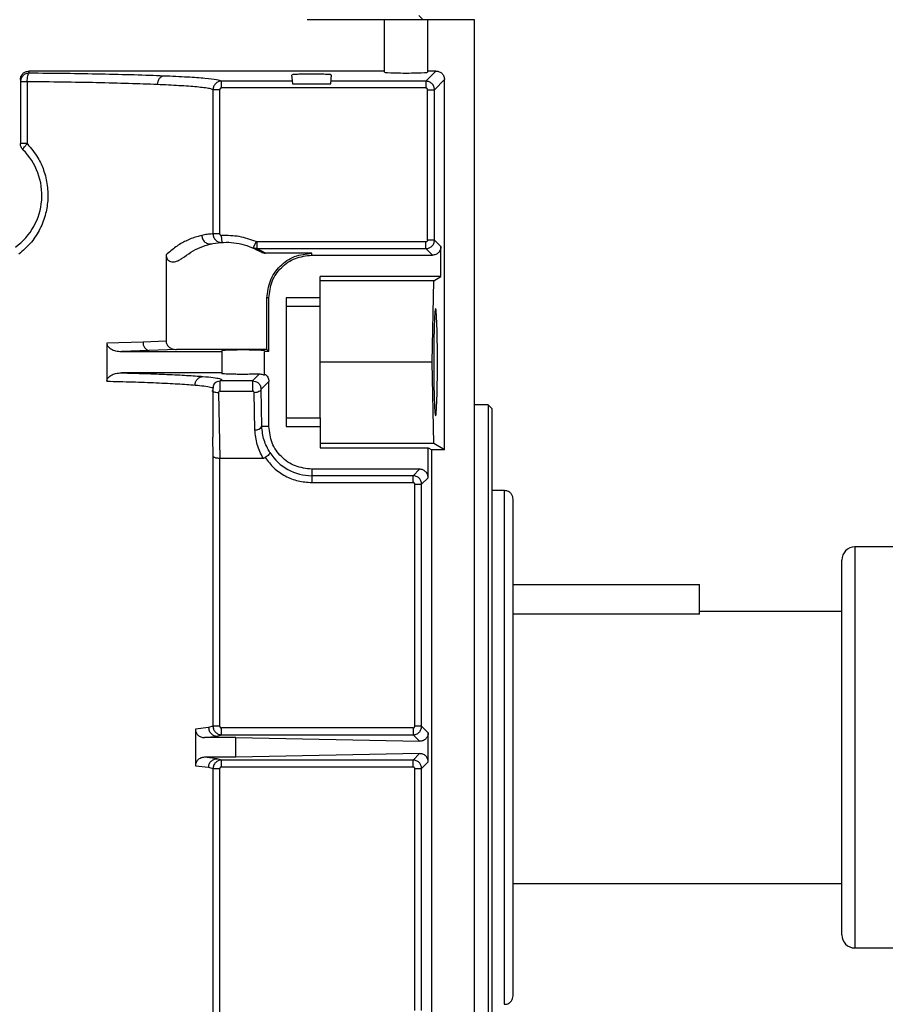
# Model space of a CAD drawing. Header units: inches. Extents: x 170 to 312, y 215 to 248.
# Tile 306 of 529: x 225.724 to 225.972, y 244.199 to 244.482. Entities that reach past the tile are written whole.
import ezdxf

# ---------------------------------------------------------------- set-up
doc = ezdxf.new("R2010")
doc.units = ezdxf.units.IN
doc.header["$LTSCALE"] = 0.25
doc.header["$MEASUREMENT"] = 0
doc.layers.add('ANNOTATIONS', color=1, linetype='Continuous')
doc.layers.add('MOTOR LH', color=7, linetype='Continuous')
doc.styles.add('ARIAL', font='arial.ttf', dxfattribs={"height": 0.09375})
doc.dimstyles.new('STANDARD$0', dxfattribs={"dimtxt": 0.09375, "dimasz": 0.09375, "dimexe": 0.03125, "dimexo": 0.046875, "dimgap": 0.09, "dimtad": 0, "dimtih": 1, "dimtoh": 1, "dimdec": 4, "dimzin": 0, "dimdsep": 46, "dimtxsty": 'ARIAL', "dimcen": 0.09, "dimadec": 0, "dimazin": 0, "dimtfac": 1, "dimtdec": 4, "dimtofl": 0, "dimtmove": 0, "dimatfit": 1, "dimfxl": 1, "dimtolj": 1, "dimtzin": 0, "dimarcsym": 0})

# ---------------------------------------------------------------- blocks, each defined once
blk = doc.blocks.new('*D52')
at = {"layer": 'ANNOTATIONS', "color": 0, "lineweight": -2, "transparency": 16777216}
for p, q in [((225.3564228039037, 244.3663487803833), (225.3564228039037, 244.9548308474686)), ((226.4423603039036, 243.5069737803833), (226.4423603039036, 244.9548308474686)), ((225.4501728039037, 244.9235808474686), (225.6142815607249, 244.9235808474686)), ((226.3486103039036, 244.9235808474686), (226.1845015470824, 244.9235808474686))]:
    blk.add_line(p, q, dxfattribs=at)
at = {"layer": 'ANNOTATIONS', "color": 0, "transparency": 16777216}
for points in [[(225.4501728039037, 244.9392058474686), (225.4501728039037, 244.9079558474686), (225.3564228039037, 244.9235808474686)], [(226.3486103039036, 244.9392058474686), (226.3486103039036, 244.9079558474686), (226.4423603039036, 244.9235808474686)]]:
    blk.add_solid(points, dxfattribs=at)
at = {"layer": 'defpoints', "color": 0, "transparency": 16777216}
for p in [(226.4423603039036, 244.9235808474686), (225.3564228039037, 244.3194737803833), (226.4423603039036, 243.4600987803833)]:
    blk.add_point(p, dxfattribs=at)
at = {"layer": 'ANNOTATIONS', "color": 0, "transparency": 16777216, "insert": (225.8993915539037, 244.9235808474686), "char_height": 0.09375, "attachment_point": 5, "style": 'ARIAL'}
blk.add_mtext('\\A1;16 1/8"', dxfattribs=at)
blk = doc.blocks.new('*D53')
at = {"layer": 'ANNOTATIONS', "color": 0, "lineweight": -2, "transparency": 16777216}
for p, q in [((225.2416729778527, 244.8967083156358), (225.2416729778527, 245.2347148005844)), ((226.4423603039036, 243.5069737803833), (226.4423603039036, 245.2347148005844)), ((225.3354229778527, 245.2034648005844), (225.5569066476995, 245.2034648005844)), ((226.3486103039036, 245.2034648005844), (226.1271266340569, 245.2034648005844))]:
    blk.add_line(p, q, dxfattribs=at)
at = {"layer": 'ANNOTATIONS', "color": 0, "transparency": 16777216}
for points in [[(225.3354229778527, 245.2190898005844), (225.3354229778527, 245.1878398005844), (225.2416729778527, 245.2034648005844)], [(226.3486103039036, 245.2190898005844), (226.3486103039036, 245.1878398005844), (226.4423603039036, 245.2034648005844)]]:
    blk.add_solid(points, dxfattribs=at)
at = {"layer": 'defpoints', "color": 0, "transparency": 16777216}
for p in [(226.4423603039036, 245.2034648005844), (225.2416729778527, 244.8498333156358), (226.4423603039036, 243.4600987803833)]:
    blk.add_point(p, dxfattribs=at)
at = {"layer": 'ANNOTATIONS', "color": 0, "transparency": 16777216, "insert": (225.8420166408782, 245.2034648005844), "char_height": 0.09375, "attachment_point": 5, "style": 'ARIAL'}
blk.add_mtext('\\A1;18 1/2"', dxfattribs=at)

msp = doc.modelspace()

# ---------------------------------------------------------------- linework, layer by layer
at = {"layer": 'MOTOR LH'}
for p, q in [((225.8395668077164, 244.4817523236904), (225.8383364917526, 244.4829826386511)), ((225.8543305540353, 244.4817523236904), (225.8062443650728, 244.4817523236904)), ((225.8284939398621, 244.4666448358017), (225.8284939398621, 244.4817523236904)), ((225.8407970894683, 244.4817523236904), (225.8407970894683, 244.4666448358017)), ((225.8543305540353, 243.9699413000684), (225.8543305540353, 244.4817523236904)), ((225.7263777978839, 244.4663721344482), (225.7263777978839, 244.4669885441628)), ((225.8284939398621, 244.4669885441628), (225.7263777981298, 244.4669885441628)), ((225.8017728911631, 244.4659144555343), (225.8020018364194, 244.4632975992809)), ((225.8130133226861, 244.4632975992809), (225.8132422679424, 244.4659144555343)), ((225.8432592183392, 244.4669885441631), (225.8403610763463, 244.4640904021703)), ((225.8432592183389, 244.4669885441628), (225.8407970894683, 244.4669885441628)), ((225.7239171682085, 244.4645264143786), (225.7239171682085, 244.4461243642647)), ((225.7258597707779, 244.4639130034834), (225.7258597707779, 244.4461243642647)), ((225.7816681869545, 244.4621230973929), (225.7816681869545, 244.4640904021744)), ((225.8019324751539, 244.464090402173), (225.781668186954, 244.4640904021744)), ((225.8020018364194, 244.4632975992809), (225.8130133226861, 244.4632975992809)), ((225.8403610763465, 244.4640904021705), (225.8130826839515, 244.4640904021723)), ((225.8403610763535, 244.4640904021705), (225.8403610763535, 244.4621230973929)), ((225.8428202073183, 244.4616312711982), (225.8457183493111, 244.4645294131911)), ((225.8457183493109, 244.3580921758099), (225.8457183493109, 244.4645294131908)), ((225.7792099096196, 244.4616314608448), (225.7792099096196, 244.420198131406)), ((225.7811763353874, 244.4201981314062), (225.7811763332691, 244.4616314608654)), ((225.8403610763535, 244.4621230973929), (225.7816681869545, 244.4621230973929)), ((225.8408529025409, 244.4616312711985), (225.8428202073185, 244.4616312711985)), ((225.8408529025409, 244.4184111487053), (225.8408529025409, 244.4616312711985)), ((225.8428202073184, 244.4184111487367), (225.8428202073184, 244.4616312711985)), ((225.7811763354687, 244.4201981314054), (225.7792099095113, 244.4201981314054)), ((225.7818137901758, 244.4177418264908), (225.7816979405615, 244.4197069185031)), ((225.7915797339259, 244.4179601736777), (225.7907972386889, 244.4161538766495)), ((225.7917767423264, 244.4179193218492), (225.7915797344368, 244.4179601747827)), ((225.7917767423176, 244.4179193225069), (225.791776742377, 244.4159520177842)), ((225.8403610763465, 244.4179193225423), (225.7917767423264, 244.4179193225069)), ((225.8428202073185, 244.4184111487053), (225.8408529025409, 244.4184111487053)), ((225.844687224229, 244.4165441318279), (225.842820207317, 244.4184111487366)), ((225.793063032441, 244.4149929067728), (225.790797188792, 244.416153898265)), ((225.794329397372, 244.4146435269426), (225.7917767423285, 244.4159520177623)), ((225.7917767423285, 244.4159520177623), (225.8403610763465, 244.4159520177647)), ((225.8075785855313, 244.4146435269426), (225.794329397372, 244.4146435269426)), ((225.8075785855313, 244.4140850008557), (225.8075785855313, 244.4146435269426)), ((225.8422280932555, 244.4140850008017), (225.8403610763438, 244.4159520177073)), ((225.8446872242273, 244.4079334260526), (225.8446872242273, 244.4165441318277)), ((225.7657478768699, 244.4141435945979), (225.7657478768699, 244.3893720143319)), ((225.8075785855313, 244.4140850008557), (225.8422280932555, 244.4140850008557)), ((225.8446872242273, 244.4079334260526), (225.8100392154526, 244.4079334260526)), ((225.8100392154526, 244.3993015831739), (225.8100392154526, 244.4079334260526)), ((225.8426692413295, 244.406703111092), (225.8100392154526, 244.406703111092)), ((225.8421979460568, 244.38332712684), (225.8426692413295, 244.406703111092)), ((225.8426692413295, 244.406703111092), (225.8446872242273, 244.4079334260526)), ((225.795275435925, 244.4017818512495), (225.7947169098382, 244.4017818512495)), ((225.7947169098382, 244.3869614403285), (225.7947169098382, 244.4017818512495)), ((225.795275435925, 244.3864029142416), (225.795275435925, 244.4017818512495)), ((225.8100392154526, 244.4017818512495), (225.8001966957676, 244.4017818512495)), ((225.8001966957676, 244.4017818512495), (225.8001966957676, 244.3648724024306)), ((225.8100392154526, 244.3993015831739), (225.8001966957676, 244.3993015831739)), ((225.7591272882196, 244.3890976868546), (225.7487075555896, 244.38879317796)), ((225.7657478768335, 244.3893720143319), (225.7591272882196, 244.3890976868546)), ((225.7487075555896, 244.38879317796), (225.7487075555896, 244.3778610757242)), ((225.7608550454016, 244.3866385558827), (225.7529088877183, 244.3864029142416)), ((225.7529088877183, 244.3864029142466), (225.7817419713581, 244.3864029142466)), ((225.7687328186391, 244.3869614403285), (225.7608550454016, 244.3866385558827)), ((225.7947169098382, 244.3869614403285), (225.7687328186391, 244.3869614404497)), ((225.7817419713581, 244.3866177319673), (225.7817419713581, 244.3800365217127)), ((225.7940451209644, 244.379922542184), (225.7940451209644, 244.3864029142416)), ((225.795275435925, 244.3864029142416), (225.7940451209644, 244.3864029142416)), ((225.795275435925, 244.3864029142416), (225.7947169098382, 244.3869614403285)), ((225.8421979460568, 244.38332712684), (225.8100392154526, 244.38332712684)), ((225.8426692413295, 244.359951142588), (225.8421979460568, 244.38332712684)), ((225.7817419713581, 244.3802513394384), (225.7529088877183, 244.3802513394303)), ((225.7803435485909, 244.3778093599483), (225.7812633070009, 244.3779863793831)), ((225.7905513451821, 244.3779863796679), (225.7812633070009, 244.3779863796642)), ((225.7905513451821, 244.3779863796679), (225.7924574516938, 244.379892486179)), ((225.7905513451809, 244.3779863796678), (225.7914626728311, 244.3778114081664)), ((225.7930201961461, 244.3755369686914), (225.7952754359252, 244.3777922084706)), ((225.794045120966, 244.3799225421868), (225.7940451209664, 244.3795684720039)), ((225.795275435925, 244.3648724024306), (225.795275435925, 244.3777922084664)), ((225.7792813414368, 244.3618111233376), (225.7792813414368, 244.3758137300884)), ((225.7812633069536, 244.3750348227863), (225.7905513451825, 244.3750348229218)), ((225.7932352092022, 244.3648724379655), (225.7930201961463, 244.3755369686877)), ((225.7807983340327, 244.3745502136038), (225.7811821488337, 244.3557538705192)), ((225.7912679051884, 244.3638881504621), (225.7910528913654, 244.3745527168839)), ((225.8582675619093, 244.3710239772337), (225.8543305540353, 244.3710239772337)), ((225.8592518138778, 244.3700397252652), (225.8582675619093, 244.3710239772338)), ((225.8582675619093, 244.3710239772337), (225.8582675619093, 244.1741735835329)), ((225.8592518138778, 244.3700397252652), (225.8592518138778, 244.1751578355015)), ((225.8001966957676, 244.3673526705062), (225.8100392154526, 244.3673526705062)), ((225.8100392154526, 244.3673526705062), (225.8100392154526, 244.3587208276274)), ((225.795275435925, 244.3648724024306), (225.7932352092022, 244.3648724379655)), ((225.8001966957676, 244.3648724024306), (225.8100392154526, 244.3648724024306)), ((225.7791044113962, 244.3618111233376), (225.7792099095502, 244.3562813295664)), ((225.8426692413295, 244.359951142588), (225.8100392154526, 244.359951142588)), ((225.8100392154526, 244.3587208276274), (225.8409962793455, 244.3587208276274)), ((225.8409962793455, 244.3587208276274), (225.842027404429, 244.3580921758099)), ((225.8409962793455, 244.3501101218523), (225.8409962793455, 244.3587208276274)), ((225.842027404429, 244.1871053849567), (225.842027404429, 244.3580921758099)), ((225.8457183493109, 244.3580921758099), (225.842027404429, 244.3580921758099)), ((225.8457183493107, 244.3580921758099), (225.8426692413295, 244.359951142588)), ((225.7792099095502, 244.3562813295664), (225.7792099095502, 244.2786823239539)), ((225.7811763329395, 244.2786823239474), (225.781182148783, 244.3557538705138)), ((225.7811821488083, 244.3557538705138), (225.7936305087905, 244.3557538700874)), ((225.8385371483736, 244.3525692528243), (225.8075785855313, 244.3525692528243)), ((225.8075785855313, 244.3525692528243), (225.8075785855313, 244.3487349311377)), ((225.8366701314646, 244.3507022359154), (225.8385371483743, 244.3525692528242)), ((225.8366701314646, 244.3507022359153), (225.8075785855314, 244.3507022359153)), ((225.8391292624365, 244.3482431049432), (225.8409962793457, 244.3501101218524)), ((225.8075785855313, 244.3487349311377), (225.8366701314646, 244.3487349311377)), ((225.837161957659, 244.3482431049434), (225.8391292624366, 244.3482431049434)), ((225.837161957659, 244.2786825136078), (225.837161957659, 244.3482431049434)), ((225.8391292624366, 244.2786825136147), (225.8391292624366, 244.3482431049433)), ((225.8629427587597, 244.3464176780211), (225.8592518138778, 244.3464176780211)), ((225.8629427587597, 244.19878010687), (225.8629427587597, 244.3464176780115)), ((225.9829228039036, 244.3302159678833), (225.9635478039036, 244.3302159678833)), ((225.9635478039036, 244.3302159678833), (225.9635478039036, 244.2149815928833)), ((225.9597978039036, 244.2187315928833), (225.9597978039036, 244.3264659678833)), ((225.8654033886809, 244.3194737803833), (225.9189228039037, 244.3194737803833)), ((225.9189228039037, 244.3108720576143), (225.9189228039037, 244.3194737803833)), ((225.9189228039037, 244.3108720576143), (225.8654033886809, 244.3108720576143)), ((225.9597978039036, 244.3116612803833), (225.9189228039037, 244.3116612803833)), ((225.7779533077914, 244.2783120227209), (225.7741546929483, 244.2778597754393)), ((225.7741546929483, 244.2778597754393), (225.7741546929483, 244.2673377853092)), ((225.7792099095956, 244.2786823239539), (225.7779533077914, 244.2783120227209)), ((225.7811763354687, 244.278682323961), (225.7792099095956, 244.278682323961)), ((225.7803656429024, 244.2758528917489), (225.7816681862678, 244.2762233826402)), ((225.8366701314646, 244.2781906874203), (225.7816681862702, 244.2781906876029)), ((225.7816681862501, 244.2762233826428), (225.7816681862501, 244.2781906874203)), ((225.7816681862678, 244.2762233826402), (225.8366701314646, 244.2762233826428)), ((225.8366701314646, 244.2781906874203), (225.8366701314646, 244.2762233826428)), ((225.8385263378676, 244.2743671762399), (225.8366701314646, 244.2762233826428)), ((225.8391292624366, 244.2786825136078), (225.837161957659, 244.2786825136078)), ((225.8410360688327, 244.2767757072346), (225.8391292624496, 244.2786825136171)), ((225.8410360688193, 244.2684218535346), (225.8410360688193, 244.276775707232)), ((225.7767750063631, 244.2754304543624), (225.7803656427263, 244.2758528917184)), ((225.7857883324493, 244.2754304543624), (225.7767750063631, 244.2754304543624)), ((225.7857883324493, 244.2697671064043), (225.7857883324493, 244.2754304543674)), ((225.7857883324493, 244.2754304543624), (225.8385263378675, 244.2743671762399)), ((225.8385263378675, 244.2708303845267), (225.7857883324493, 244.2697671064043)), ((225.8366701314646, 244.2689741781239), (225.8385263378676, 244.2708303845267)), ((225.7803656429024, 244.2693446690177), (225.7767750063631, 244.2697671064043)), ((225.7857883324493, 244.2697671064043), (225.7767750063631, 244.2697671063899)), ((225.7816681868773, 244.2689741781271), (225.7803656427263, 244.2693446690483)), ((225.8366701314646, 244.2689741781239), (225.7816681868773, 244.2689741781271)), ((225.7816681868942, 244.2670068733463), (225.7816681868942, 244.2689741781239)), ((225.8391292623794, 244.266515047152), (225.8410360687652, 244.2684218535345)), ((225.7741546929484, 244.2673377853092), (225.7779533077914, 244.2668855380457)), ((225.7779533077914, 244.2668855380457), (225.7792099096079, 244.2665152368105)), ((225.7792099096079, 244.2665152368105), (225.7792099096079, 244.1889162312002)), ((225.7792099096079, 244.2665152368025), (225.7811763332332, 244.2665152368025)), ((225.781182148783, 244.1894436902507), (225.7811763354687, 244.2665152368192)), ((225.7816681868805, 244.2670068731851), (225.8366701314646, 244.2670068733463)), ((225.837161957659, 244.2665150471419), (225.8391292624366, 244.2665150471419)), ((225.837161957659, 244.1969544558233), (225.837161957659, 244.2665150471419)), ((225.8391292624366, 244.1969544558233), (225.8391292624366, 244.2665150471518)), ((225.8654033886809, 244.2335362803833), (225.9597978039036, 244.2335362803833)), ((225.9635478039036, 244.2149815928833), (225.9829228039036, 244.2149815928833))]:
    msp.add_line(p, q, dxfattribs=at)
for centre, radius, start, end in [((225.7116140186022, 244.4313094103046), 0.01845472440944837, 306.0318790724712, 45.09912784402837), ((225.7613756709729, 244.3888408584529), 0.002263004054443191, 173.4834600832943, 256.6994294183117), ((225.7915920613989, 244.3656984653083), 0.001839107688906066, 259.848164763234, 333.3098736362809), ((225.8075785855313, 244.3648724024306), 0.0141701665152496, 212.1655892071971, 270.0000000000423), ((225.9635478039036, 244.3264659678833), 0.003750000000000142, 90, 180), ((225.9635478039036, 244.2187315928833), 0.003750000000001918, 180, 270)]:
    msp.add_arc(centre, radius, start, end, dxfattribs=at)
msp.add_ellipse((225.8346455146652, 244.4666448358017), major_axis=(0.006151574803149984, 0), ratio=0.03492076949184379, start_param=3.14159265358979, end_param=6.283185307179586, dxfattribs=at)
for points, knots in [([(225.7239171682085, 244.4645264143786), (225.7239300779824, 244.4647207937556), (225.7239558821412, 244.4651093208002), (225.7241612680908, 244.4656376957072), (225.7244537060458, 244.4660924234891), (225.7249130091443, 244.4665452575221), (225.7255662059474, 244.4669145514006), (225.7261217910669, 244.4669652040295), (225.7263777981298, 244.4669885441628)], [0, 0, 0, 0, 0.1508952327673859, 0.3016105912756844, 0.4351892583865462, 0.5691035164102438, 0.8014479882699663, 1, 1, 1, 1]), ([(225.7258597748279, 244.4639130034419), (225.7258688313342, 244.4642157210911), (225.725887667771, 244.4648453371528), (225.7260085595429, 244.4656630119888), (225.7261808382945, 244.4662389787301), (225.7263137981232, 244.4663288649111), (225.7263778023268, 244.4663721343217)], [0, 0, 0, 0, 0.2401067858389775, 0.499393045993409, 0.7590178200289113, 0.9999999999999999, 0.9999999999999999, 0.9999999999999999, 0.9999999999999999]), ([(225.7650984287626, 244.4655620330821), (225.7623522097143, 244.4656644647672), (225.7569430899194, 244.465866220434), (225.7472691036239, 244.4660978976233), (225.7370915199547, 244.4662738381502), (225.7299097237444, 244.4663397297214), (225.7263777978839, 244.4663721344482)], [0, 0, 0, 0, 0.2619216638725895, 0.5158968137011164, 0.7619235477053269, 1, 1, 1, 1]), ([(225.7650984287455, 244.4655620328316), (225.7648646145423, 244.4655229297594), (225.7645053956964, 244.4654628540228), (225.7640725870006, 244.4651501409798), (225.7637745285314, 244.4648318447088), (225.7635328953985, 244.4644407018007), (225.7632965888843, 244.4638752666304), (225.7632512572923, 244.4634072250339), (225.7632217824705, 244.4631029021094)], [0, 0, 0, 0, 0.240566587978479, 0.3695928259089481, 0.501113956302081, 0.632472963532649, 0.7610321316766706, 1, 1, 1, 1]), ([(225.781668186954, 244.4640904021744), (225.7813113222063, 244.4642241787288), (225.7805975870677, 244.4644917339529), (225.7771354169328, 244.46487767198), (225.7721439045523, 244.4652426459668), (225.7674469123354, 244.4654555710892), (225.7650984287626, 244.4655620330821)], [0, 0, 0, 0, 0.2499972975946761, 0.4999985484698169, 0.7500006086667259, 1, 1, 1, 1]), ([(225.8047252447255, 244.4660827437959), (225.8041332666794, 244.4660681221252), (225.8029695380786, 244.4660393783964), (225.8020396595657, 244.465973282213), (225.8020392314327, 244.4659303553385), (225.8020390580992, 244.4659129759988)], [0, 0, 0, 0, 0.3812630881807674, 0.7494986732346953, 1, 1, 1, 1]), ([(225.8129756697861, 244.4659152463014), (225.813004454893, 244.4659235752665), (225.8130789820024, 244.4659451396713), (225.812770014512, 244.4659804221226), (225.8122725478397, 244.4660170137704), (225.8115358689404, 244.4660484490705), (225.8104202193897, 244.4660807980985), (225.8088161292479, 244.4661070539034), (225.8066866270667, 244.466112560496), (225.8054021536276, 244.4660930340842), (225.8047252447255, 244.4660827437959)], [0, 0, 0, 0, 0.06243421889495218, 0.1616475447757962, 0.2677606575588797, 0.3690131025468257, 0.4654025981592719, 0.6428158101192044, 0.8117663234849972, 1, 1, 1, 1]), ([(225.8432592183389, 244.4669885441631), (225.8435815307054, 244.4669515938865), (225.8442260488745, 244.46687770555), (225.8450389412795, 244.4663090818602), (225.8456075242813, 244.4654961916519), (225.8456814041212, 244.4648517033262), (225.8457183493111, 244.4645294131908)], [0, 0, 0, 0, 0.2500470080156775, 0.5000113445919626, 0.7499700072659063, 1, 1, 1, 1]), ([(225.763221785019, 244.4631029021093), (225.7605671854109, 244.4632052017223), (225.7553414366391, 244.4634065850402), (225.7459991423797, 244.4636371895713), (225.7361830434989, 244.4638140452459), (225.7292615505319, 244.4638803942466), (225.7258597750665, 244.4639130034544)], [0, 0, 0, 0, 0.2623675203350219, 0.5164872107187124, 0.762363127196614, 1, 1, 1, 1]), ([(225.7792099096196, 244.4616314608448), (225.7789709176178, 244.4617357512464), (225.7785278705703, 244.4619290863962), (225.7767913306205, 244.4621906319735), (225.7746977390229, 244.462414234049), (225.7722861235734, 244.4626100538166), (225.769529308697, 244.4627901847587), (225.7665370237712, 244.4629547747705), (225.7643089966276, 244.4630543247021), (225.7632217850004, 244.4631029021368)], [0, 0, 0, 0, 0.1951845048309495, 0.3618360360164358, 0.499940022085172, 0.6335636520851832, 0.7614483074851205, 0.8835937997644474, 1, 1, 1, 1]), ([(225.7816681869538, 244.4640903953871), (225.7815019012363, 244.4640803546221), (225.7811709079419, 244.4640603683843), (225.7805433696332, 244.4638569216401), (225.7798669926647, 244.4633918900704), (225.7793161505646, 244.4625739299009), (225.7792450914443, 244.4619435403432), (225.7792099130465, 244.4616314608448)], [0, 0, 0, 0, 0.1297275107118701, 0.2582238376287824, 0.5103148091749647, 0.7575773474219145, 1, 1, 1, 1]), ([(225.8428202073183, 244.4616312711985), (225.8427830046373, 244.4619532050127), (225.8427085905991, 244.4625971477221), (225.8421400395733, 244.4634096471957), (225.8413275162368, 244.4639786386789), (225.8406832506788, 244.4640531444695), (225.8403610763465, 244.4640904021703)], [0, 0, 0, 0, 0.2499094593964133, 0.4998772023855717, 0.7499063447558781, 1, 1, 1, 1]), ([(225.7816681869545, 244.4621230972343), (225.7816033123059, 244.4621160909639), (225.7814739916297, 244.462102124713), (225.7813131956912, 244.4619869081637), (225.7811968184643, 244.4618262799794), (225.7811832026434, 244.4616968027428), (225.7811763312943, 244.4616314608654)], [0, 0, 0, 0, 0.2507972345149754, 0.4999374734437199, 0.7476388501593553, 1, 1, 1, 1]), ([(225.8408529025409, 244.4616312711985), (225.8408458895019, 244.4616961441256), (225.8408319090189, 244.461825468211), (225.8407166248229, 244.4619862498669), (225.8405559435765, 244.4621026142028), (225.8404264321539, 244.4621162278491), (225.8403610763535, 244.4621230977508)], [0, 0, 0, 0, 0.2507531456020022, 0.4998760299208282, 0.7476206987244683, 1, 1, 1, 1]), ([(225.7258597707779, 244.4461243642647), (225.7269656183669, 244.4448083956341), (225.728901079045, 244.4425051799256), (225.7307544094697, 244.4383431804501), (225.7317660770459, 244.434170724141), (225.7318817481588, 244.4297300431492), (225.7311157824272, 244.4253132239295), (225.7294183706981, 244.4211263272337), (225.7268786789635, 244.4173096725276), (225.7246110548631, 244.4153620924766), (225.7234854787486, 244.4143953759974)], [0, 0, 0, 0, 0.1439190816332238, 0.2518879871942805, 0.3784557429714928, 0.4998850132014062, 0.6187877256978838, 0.7494177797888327, 0.8756189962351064, 0.9999999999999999, 0.9999999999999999, 0.9999999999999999, 0.9999999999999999]), ([(225.7246408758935, 244.444381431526), (225.7246306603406, 244.4444310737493), (225.7246095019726, 244.4445338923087), (225.7248572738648, 244.4449474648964), (225.7252847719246, 244.4455011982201), (225.725671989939, 244.4459208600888), (225.7258597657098, 244.4461243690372)], [0, 0, 0, 0, 0.2403468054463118, 0.4978043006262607, 0.7564674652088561, 1, 1, 1, 1]), ([(225.7792099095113, 244.420198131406), (225.7790563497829, 244.420187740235), (225.7787568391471, 244.4201674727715), (225.7776604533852, 244.4200672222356), (225.7765509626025, 244.4198532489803), (225.7760022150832, 244.4197474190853)], [0, 0, 0, 0, 0.3471537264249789, 0.6771061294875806, 0.9999999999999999, 0.9999999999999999, 0.9999999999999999, 0.9999999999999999]), ([(225.7792099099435, 244.420198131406), (225.7792464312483, 244.4198718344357), (225.7793019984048, 244.4193753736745), (225.7796338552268, 244.4187882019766), (225.780038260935, 244.4183125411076), (225.7805780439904, 244.4179586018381), (225.7812181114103, 244.4177501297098), (225.7816063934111, 244.4177447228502), (225.7818137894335, 244.417741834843)], [0, 0, 0, 0, 0.2431338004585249, 0.3699280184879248, 0.4998026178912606, 0.7098383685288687, 0.8450137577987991, 1, 1, 1, 1]), ([(225.7811763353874, 244.4201981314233), (225.7811835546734, 244.4201308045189), (225.7811943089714, 244.4200305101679), (225.7812623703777, 244.419913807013), (225.7813286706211, 244.4198379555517), (225.7814078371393, 244.4197757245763), (225.7815285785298, 244.4197146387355), (225.7816297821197, 244.4197100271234), (225.781697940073, 244.419706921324)], [0, 0, 0, 0, 0.2499371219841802, 0.3723219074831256, 0.4996759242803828, 0.6261035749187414, 0.748190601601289, 1, 1, 1, 1]), ([(225.7760022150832, 244.4197474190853), (225.7755296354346, 244.4196327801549), (225.7746262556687, 244.4194136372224), (225.7730481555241, 244.4188810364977), (225.7710734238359, 244.4180274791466), (225.7686370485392, 244.4166942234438), (225.7666756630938, 244.4149626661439), (225.7657478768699, 244.4141435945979)], [0, 0, 0, 0, 0.187889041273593, 0.3591673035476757, 0.5142835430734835, 0.770243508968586, 1, 1, 1, 1]), ([(225.7760022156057, 244.419747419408), (225.776014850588, 244.4195819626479), (225.7760410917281, 244.4192383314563), (225.7762134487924, 244.4187292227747), (225.776495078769, 244.4182447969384), (225.7768867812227, 244.4178288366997), (225.7773580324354, 244.4175176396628), (225.7778685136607, 244.4173346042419), (225.778377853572, 244.4172692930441), (225.7787018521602, 244.4173178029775), (225.778857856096, 244.4173411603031)], [0, 0, 0, 0, 0.1141996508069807, 0.2371771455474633, 0.3667915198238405, 0.4999985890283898, 0.6332058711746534, 0.7628208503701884, 0.8857992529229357, 1, 1, 1, 1]), ([(225.8403610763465, 244.4159520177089), (225.8406832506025, 244.4159892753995), (225.8413275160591, 244.4160637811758), (225.8421400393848, 244.4166327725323), (225.8427085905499, 244.4174452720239), (225.8427830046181, 244.4180892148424), (225.842820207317, 244.4184111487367)], [0, 0, 0, 0, 0.2500935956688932, 0.5001227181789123, 0.7500904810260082, 1, 1, 1, 1]), ([(225.840852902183, 244.4184111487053), (225.840846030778, 244.4183457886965), (225.8408324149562, 244.4182162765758), (225.8407160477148, 244.4180555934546), (225.8405552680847, 244.4179403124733), (225.8404259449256, 244.4179263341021), (225.8403610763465, 244.4179193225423)], [0, 0, 0, 0, 0.2523959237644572, 0.5001274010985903, 0.7492635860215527, 1, 1, 1, 1]), ([(225.7917767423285, 244.4159520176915), (225.7916076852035, 244.4159604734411), (225.7912706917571, 244.4159773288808), (225.7909546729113, 244.4160951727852), (225.7907971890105, 244.4161538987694)], [0, 0, 0, 0, 0.5016629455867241, 1, 1, 1, 1]), ([(225.793063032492, 244.4149929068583), (225.7932621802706, 244.4148915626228), (225.7936605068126, 244.414688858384), (225.79410642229, 244.4146586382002), (225.794329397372, 244.414643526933)], [0, 0, 0, 0, 0.4999611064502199, 1, 1, 1, 1]), ([(225.844687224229, 244.4165441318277), (225.8446502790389, 244.4162218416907), (225.8445763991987, 244.415577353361), (225.8440078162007, 244.4147644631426), (225.8431949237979, 244.4141958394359), (225.8425504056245, 244.4141219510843), (225.8422280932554, 244.4140850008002)], [0, 0, 0, 0, 0.2500299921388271, 0.4999886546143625, 0.7499529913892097, 0.9999999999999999, 0.9999999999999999, 0.9999999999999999, 0.9999999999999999]), ([(225.7657478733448, 244.4141435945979), (225.7657628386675, 244.4139234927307), (225.7657916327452, 244.4135000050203), (225.7660630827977, 244.4129380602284), (225.7664799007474, 244.4125157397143), (225.7670453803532, 244.4122388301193), (225.7677448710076, 244.4121373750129), (225.7685743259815, 244.4122477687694), (225.7694955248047, 244.4125770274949), (225.77006589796, 244.412991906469), (225.7703692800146, 244.4132125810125)], [0, 0, 0, 0, 0.1091357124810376, 0.2099829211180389, 0.3033239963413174, 0.4000411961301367, 0.5184880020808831, 0.6500664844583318, 0.8138700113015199, 1, 1, 1, 1]), ([(225.8436775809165, 244.38332712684), (225.8436699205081, 244.3852873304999), (225.8436582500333, 244.38827366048), (225.8435911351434, 244.391847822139), (225.8435097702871, 244.3947753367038), (225.8433951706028, 244.3970386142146), (225.8432644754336, 244.3984195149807), (225.8431405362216, 244.3988591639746), (225.8430165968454, 244.3984195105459), (225.842885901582, 244.3970385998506), (225.8427713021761, 244.3947753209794), (225.8426899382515, 244.3918478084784), (225.8426228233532, 244.3882736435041), (225.8426111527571, 244.3852873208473), (225.8426034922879, 244.38332712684)], [0, 0, 0, 0, 0.1212308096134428, 0.184692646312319, 0.2498695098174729, 0.3548154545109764, 0.4224300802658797, 0.4999999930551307, 0.5775706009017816, 0.6451854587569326, 0.7501304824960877, 0.8153077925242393, 0.8787697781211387, 1, 1, 1, 1]), ([(225.7657478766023, 244.3893720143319), (225.7657570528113, 244.3892275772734), (225.7657755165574, 244.3889369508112), (225.7659273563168, 244.3885104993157), (225.7661685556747, 244.3881062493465), (225.7666458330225, 244.3875956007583), (225.7675009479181, 244.3870813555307), (225.7683049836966, 244.3870030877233), (225.7687328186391, 244.3869614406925)], [0, 0, 0, 0, 0.1021146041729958, 0.2054680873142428, 0.3170940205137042, 0.4334584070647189, 0.6985379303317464, 1, 1, 1, 1]), ([(225.7487075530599, 244.38879317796), (225.7487211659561, 244.3886491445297), (225.7487491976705, 244.3883525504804), (225.748983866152, 244.3879082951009), (225.7493693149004, 244.3874800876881), (225.7501159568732, 244.3869669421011), (225.7513132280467, 244.3865072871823), (225.7523519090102, 244.3864393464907), (225.7529088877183, 244.3864029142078)], [0, 0, 0, 0, 0.08190287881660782, 0.1686546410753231, 0.2808821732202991, 0.4082567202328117, 0.6826856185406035, 1, 1, 1, 1]), ([(225.7940451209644, 244.3866177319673), (225.794010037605, 244.3866349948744), (225.7939443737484, 244.3866673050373), (225.7933723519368, 244.3867195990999), (225.792473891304, 244.386765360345), (225.7913015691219, 244.386798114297), (225.7898722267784, 244.3868240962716), (225.7878935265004, 244.3868380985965), (225.7859148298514, 244.3868240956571), (225.7844854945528, 244.386798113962), (225.7833131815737, 244.3867653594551), (225.7824147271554, 244.3867195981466), (225.7818427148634, 244.3866673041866), (225.7817770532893, 244.3866349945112), (225.7817419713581, 244.3866177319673)], [0, 0, 0, 0, 0.07757105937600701, 0.1451860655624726, 0.2501304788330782, 0.3153103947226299, 0.3787732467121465, 0.5000000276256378, 0.6212298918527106, 0.6846919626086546, 0.7498695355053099, 0.8548160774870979, 0.9224305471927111, 1, 1, 1, 1]), ([(225.8426034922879, 244.38332712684), (225.8426111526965, 244.3813669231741), (225.8426228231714, 244.3783805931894), (225.8426899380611, 244.3748064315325), (225.8427713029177, 244.3718789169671), (225.842885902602, 244.3696156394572), (225.8430165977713, 244.3682347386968), (225.8431405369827, 244.3677950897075), (225.8432644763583, 244.36823474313), (225.8433951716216, 244.3696156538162), (225.8435097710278, 244.371878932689), (225.8435911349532, 244.3748064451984), (225.8436582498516, 244.378380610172), (225.8436699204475, 244.3813669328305), (225.8436775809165, 244.38332712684)], [0, 0, 0, 0, 0.1212308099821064, 0.1846926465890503, 0.2498695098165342, 0.3548154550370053, 0.4224300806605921, 0.4999999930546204, 0.5775706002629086, 0.6451854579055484, 0.7501304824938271, 0.8153077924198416, 0.8787697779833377, 1, 1, 1, 1]), ([(225.7487075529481, 244.3778610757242), (225.7487211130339, 244.3780043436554), (225.7487490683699, 244.3782997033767), (225.7489814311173, 244.3787423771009), (225.7493645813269, 244.3791699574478), (225.7501106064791, 244.3796850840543), (225.7513099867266, 244.3801466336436), (225.752351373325, 244.3802148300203), (225.7529088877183, 244.3802513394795)], [0, 0, 0, 0, 0.08148250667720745, 0.167983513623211, 0.2795471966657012, 0.4066927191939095, 0.6823683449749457, 1, 1, 1, 1]), ([(225.7487075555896, 244.3778610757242), (225.7511973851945, 244.3777965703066), (225.7563414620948, 244.3776632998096), (225.7631872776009, 244.3774082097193), (225.76945009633, 244.3771080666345), (225.7724962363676, 244.37687553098), (225.7740624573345, 244.3767559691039)], [0, 0, 0, 0, 0.227470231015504, 0.469961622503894, 0.7274724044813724, 1, 1, 1, 1]), ([(225.7529088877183, 244.3802513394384), (225.7552112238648, 244.3801882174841), (225.7599551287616, 244.3800581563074), (225.76625169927, 244.3798176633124), (225.7720117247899, 244.3795377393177), (225.7748677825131, 244.3793245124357), (225.7763333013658, 244.3792151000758)], [0, 0, 0, 0, 0.2292114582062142, 0.4722843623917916, 0.7292151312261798, 1, 1, 1, 1]), ([(225.7740624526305, 244.376755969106), (225.7740961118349, 244.3770629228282), (225.7741478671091, 244.3775349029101), (225.7744335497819, 244.3781036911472), (225.7747266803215, 244.3784957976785), (225.7750887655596, 244.3788132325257), (225.7756140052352, 244.379122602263), (225.7760498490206, 244.3791786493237), (225.7763333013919, 244.3792150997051)], [0, 0, 0, 0, 0.2396416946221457, 0.3684793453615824, 0.4999999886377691, 0.6315206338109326, 0.7603582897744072, 1, 1, 1, 1]), ([(225.7763333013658, 244.3792151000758), (225.7773851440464, 244.3791171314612), (225.7794888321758, 244.3789211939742), (225.7812278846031, 244.3786126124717), (225.7819839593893, 244.3782992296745), (225.781503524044, 244.3780906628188), (225.7812633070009, 244.3779863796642)], [0, 0, 0, 0, 0.2500000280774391, 0.5000007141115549, 0.7500010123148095, 0.9999999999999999, 0.9999999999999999, 0.9999999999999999, 0.9999999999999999]), ([(225.7792813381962, 244.3758128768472), (225.7793498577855, 244.3762909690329), (225.7794880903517, 244.3772554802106), (225.7801933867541, 244.3776719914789), (225.7805490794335, 244.3778820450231)], [0, 0, 0, 0, 0.4956834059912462, 1, 1, 1, 1]), ([(225.7924574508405, 244.379892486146), (225.7919903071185, 244.3798773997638), (225.7910670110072, 244.379847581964), (225.7892962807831, 244.3798242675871), (225.7874761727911, 244.3798191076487), (225.7856781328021, 244.379832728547), (225.7841341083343, 244.3798628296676), (225.782904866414, 244.379906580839), (225.7819581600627, 244.3799639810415), (225.7818191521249, 244.3800106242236), (225.7817419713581, 244.3800365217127)], [0, 0, 0, 0, 0.1284087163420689, 0.2537961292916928, 0.3761714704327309, 0.4955448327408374, 0.622712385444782, 0.7297587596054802, 0.8499551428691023, 1, 1, 1, 1]), ([(225.7914626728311, 244.3778114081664), (225.7916111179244, 244.3777423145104), (225.7919127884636, 244.377601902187), (225.7924183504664, 244.3771846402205), (225.7929053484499, 244.3765000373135), (225.7929818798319, 244.3758582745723), (225.7930201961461, 244.3755369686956)], [0, 0, 0, 0, 0.1672561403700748, 0.3398984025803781, 0.6695125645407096, 1, 1, 1, 1]), ([(225.7940451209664, 244.3795684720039), (225.7940235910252, 244.3795603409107), (225.7939790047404, 244.3795435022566), (225.7935592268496, 244.3797646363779), (225.7928873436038, 244.3798426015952), (225.7924574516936, 244.3798924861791)], [0, 0, 0, 0, 0.2516787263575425, 0.5212006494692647, 0.9999999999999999, 0.9999999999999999, 0.9999999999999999, 0.9999999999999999]), ([(225.794045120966, 244.3799225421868), (225.7942195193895, 244.3798039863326), (225.7945673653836, 244.3795675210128), (225.7949554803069, 244.3790536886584), (225.7952254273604, 244.3784545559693), (225.7952586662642, 244.3780143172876), (225.7952754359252, 244.3777922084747)], [0, 0, 0, 0, 0.2447119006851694, 0.4880895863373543, 0.7417314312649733, 1, 1, 1, 1]), ([(225.7740624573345, 244.3767559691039), (225.7749568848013, 244.3766709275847), (225.776949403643, 244.3764814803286), (225.778653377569, 244.3761754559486), (225.7794320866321, 244.3759453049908), (225.7792468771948, 244.3758245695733), (225.7792302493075, 244.3758137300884)], [0, 0, 0, 0, 0.2811011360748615, 0.6262098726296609, 0.9664415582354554, 1, 1, 1, 1]), ([(225.7807983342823, 244.3745502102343), (225.7805371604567, 244.3745520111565), (225.7801340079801, 244.3745547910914), (225.7796540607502, 244.3746684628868), (225.7793316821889, 244.3747957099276), (225.779089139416, 244.3749453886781), (225.7789976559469, 244.3750597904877), (225.7789582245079, 244.3751091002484)], [0, 0, 0, 0, 0.3247742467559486, 0.5013271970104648, 0.6821670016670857, 0.863006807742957, 1, 1, 1, 1]), ([(225.7812633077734, 244.3750348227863), (225.7812299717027, 244.3750329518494), (225.7811647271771, 244.3750292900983), (225.7810719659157, 244.3750007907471), (225.7809886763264, 244.3749549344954), (225.7808938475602, 244.3748725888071), (225.7808049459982, 244.3747363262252), (225.7808005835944, 244.3746135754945), (225.78079833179, 244.3745502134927)], [0, 0, 0, 0, 0.1226847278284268, 0.2401154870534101, 0.3584245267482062, 0.483615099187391, 0.7334502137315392, 0.9999999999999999, 0.9999999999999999, 0.9999999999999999, 0.9999999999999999]), ([(225.7910528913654, 244.3745527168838), (225.7910449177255, 244.3746156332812), (225.79102922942, 244.3747394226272), (225.7909308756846, 244.3748729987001), (225.790831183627, 244.3749554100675), (225.7907453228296, 244.3750008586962), (225.7906509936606, 244.3750292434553), (225.7905849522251, 244.3750329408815), (225.7905513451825, 244.3750348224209)], [0, 0, 0, 0, 0.2622326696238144, 0.5159483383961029, 0.6418652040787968, 0.7608043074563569, 0.8782785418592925, 1, 1, 1, 1]), ([(225.7936305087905, 244.3557538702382), (225.7929702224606, 244.35703339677), (225.7916331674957, 244.3596243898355), (225.7913906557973, 244.3624552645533), (225.7912679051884, 244.3638881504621)], [0, 0, 0, 0, 0.4938363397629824, 1, 1, 1, 1]), ([(225.7955833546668, 244.357328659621), (225.7949354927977, 244.3584935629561), (225.7936045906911, 244.3608866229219), (225.7933604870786, 244.3635206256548), (225.7932352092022, 244.3648724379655)], [0, 0, 0, 0, 0.4867840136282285, 1, 1, 1, 1]), ([(225.7792099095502, 244.3562813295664), (225.7792272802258, 244.3562404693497), (225.7792597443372, 244.3561641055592), (225.7794499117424, 244.3560399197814), (225.7797381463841, 244.3559285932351), (225.7801152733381, 244.3558458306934), (225.7805694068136, 244.3557757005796), (225.7809418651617, 244.3557624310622), (225.781182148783, 244.3557538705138)], [0, 0, 0, 0, 0.1556847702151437, 0.2909597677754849, 0.4996512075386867, 0.6364878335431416, 0.7654878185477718, 1, 1, 1, 1]), ([(225.7936305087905, 244.3557538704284), (225.7937280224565, 244.3557593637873), (225.7939168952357, 244.355770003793), (225.7940842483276, 244.3558578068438), (225.7941651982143, 244.355900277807)], [0, 0, 0, 0, 0.5162928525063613, 1, 1, 1, 1]), ([(225.7955833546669, 244.357328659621), (225.7955832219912, 244.3572617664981), (225.7955829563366, 244.3571278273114), (225.7952823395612, 244.3567623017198), (225.7947945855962, 244.3563308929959), (225.7943726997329, 244.3560422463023), (225.7941651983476, 244.3559002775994)], [0, 0, 0, 0, 0.2494516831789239, 0.4994736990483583, 0.7538199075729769, 1, 1, 1, 1]), ([(225.8409962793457, 244.3501101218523), (225.8409593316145, 244.3504324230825), (225.8408854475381, 244.3510769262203), (225.8403168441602, 244.3518898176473), (225.8395039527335, 244.352458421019), (225.8388594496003, 244.352532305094), (225.8385371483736, 244.3525692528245)], [0, 0, 0, 0, 0.2500385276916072, 0.5000000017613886, 0.7499614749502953, 1, 1, 1, 1]), ([(225.8391292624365, 244.3482431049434), (225.8390920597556, 244.3485650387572), (225.8390176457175, 244.3492089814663), (225.8384490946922, 244.3500214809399), (225.8376365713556, 244.3505904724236), (225.8369923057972, 244.3506649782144), (225.8366701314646, 244.3507022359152)], [0, 0, 0, 0, 0.2499094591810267, 0.4998772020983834, 0.7499063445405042, 1, 1, 1, 1]), ([(225.837161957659, 244.3482431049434), (225.8371549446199, 244.348307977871), (225.8371409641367, 244.3484373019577), (225.8370256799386, 244.3485980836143), (225.8368649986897, 244.3487144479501), (225.8367354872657, 244.3487280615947), (225.8366701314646, 244.3487349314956)], [0, 0, 0, 0, 0.2507531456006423, 0.4998760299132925, 0.7476206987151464, 1, 1, 1, 1]), ([(225.8654033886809, 244.3439570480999), (225.8653832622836, 244.3441947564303), (225.8653414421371, 244.3446886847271), (225.8649970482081, 244.3453822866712), (225.8644250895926, 244.3459802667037), (225.8636538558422, 244.3463803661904), (225.8630727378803, 244.3464026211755), (225.862795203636, 244.3464132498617)], [0, 0, 0, 0, 0.1779670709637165, 0.3697934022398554, 0.5671823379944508, 0.7932920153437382, 1, 1, 1, 1]), ([(225.7741546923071, 244.2778597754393), (225.774163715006, 244.277705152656), (225.7741817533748, 244.2773960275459), (225.7743785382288, 244.2767940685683), (225.7748533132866, 244.2761166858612), (225.775727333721, 244.275543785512), (225.7764205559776, 244.2754687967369), (225.7767750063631, 244.2754304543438)], [0, 0, 0, 0, 0.1172665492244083, 0.2344417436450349, 0.4763902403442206, 0.7322739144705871, 1, 1, 1, 1]), ([(225.7779533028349, 244.2783120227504), (225.7779872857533, 244.2780041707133), (225.7780395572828, 244.2775306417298), (225.7783413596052, 244.2769602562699), (225.7786525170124, 244.2765671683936), (225.7790379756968, 244.2762495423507), (225.7795979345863, 244.2759410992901), (225.7800631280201, 244.2758876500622), (225.7803656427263, 244.2758528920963)], [0, 0, 0, 0, 0.2393482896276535, 0.3681585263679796, 0.4997162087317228, 0.631315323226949, 0.7602448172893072, 1, 1, 1, 1]), ([(225.7792099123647, 244.2786823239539), (225.779245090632, 244.2783702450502), (225.7793161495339, 244.2777398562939), (225.7798669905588, 244.2769218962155), (225.780543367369, 244.276456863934), (225.781170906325, 244.2762534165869), (225.7815019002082, 244.276233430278), (225.7816681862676, 244.2762233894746)], [0, 0, 0, 0, 0.242422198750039, 0.4896845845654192, 0.7417757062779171, 0.8702722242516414, 0.9999999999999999, 0.9999999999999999, 0.9999999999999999, 0.9999999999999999]), ([(225.7811763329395, 244.278682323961), (225.7811833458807, 244.2786174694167), (225.7811973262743, 244.2784881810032), (225.7813126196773, 244.2783274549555), (225.7814733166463, 244.2782111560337), (225.781602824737, 244.2781975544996), (225.7816681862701, 244.2781906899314)], [0, 0, 0, 0, 0.2507187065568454, 0.4998111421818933, 0.7475593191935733, 1, 1, 1, 1]), ([(225.8366701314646, 244.2762233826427), (225.8369920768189, 244.2762605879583), (225.8376360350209, 244.2763350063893), (225.8384485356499, 244.2769035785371), (225.8390175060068, 244.2777161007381), (225.839092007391, 244.2783603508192), (225.8391292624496, 244.2786825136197)], [0, 0, 0, 0, 0.2499182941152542, 0.4998889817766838, 0.7499151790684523, 1, 1, 1, 1]), ([(225.8366701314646, 244.2781906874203), (225.8367350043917, 244.2781977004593), (225.8368643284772, 244.2782116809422), (225.8370251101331, 244.2783269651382), (225.8371414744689, 244.2784876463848), (225.8371550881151, 244.2786171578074), (225.8371619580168, 244.2786825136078)], [0, 0, 0, 0, 0.2507531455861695, 0.4998760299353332, 0.7476206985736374, 0.9999999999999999, 0.9999999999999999, 0.9999999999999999, 0.9999999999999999]), ([(225.8410360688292, 244.2767757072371), (225.8410271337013, 244.2766185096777), (225.841009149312, 244.2763021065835), (225.8408615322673, 244.2758412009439), (225.8406298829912, 244.2754101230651), (225.840198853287, 244.2749093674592), (225.8394897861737, 244.2744518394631), (225.8388522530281, 244.2743958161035), (225.8385263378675, 244.27436717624)], [0, 0, 0, 0, 0.1126599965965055, 0.2267590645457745, 0.3487591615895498, 0.4744925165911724, 0.7313538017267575, 0.9999999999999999, 0.9999999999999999, 0.9999999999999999, 0.9999999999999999]), ([(225.8410360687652, 244.2684218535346), (225.841027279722, 244.2685773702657), (225.8410094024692, 244.2688936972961), (225.8408640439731, 244.2693533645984), (225.8406306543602, 244.2697852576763), (225.840200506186, 244.2702876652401), (225.8394897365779, 244.270745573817), (225.8388522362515, 244.2708016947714), (225.8385263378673, 244.2708303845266)], [0, 0, 0, 0, 0.1114955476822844, 0.2267862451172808, 0.347346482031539, 0.4744673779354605, 0.7313409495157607, 1, 1, 1, 1]), ([(225.7767750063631, 244.2697671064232), (225.7764205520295, 244.2697287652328), (225.7757273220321, 244.2696537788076), (225.7748533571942, 244.2690808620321), (225.7743782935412, 244.2684033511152), (225.7741819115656, 244.2678012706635), (225.7741637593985, 244.2674921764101), (225.7741546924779, 244.2673377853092)], [0, 0, 0, 0, 0.267727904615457, 0.5236133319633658, 0.7655635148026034, 0.8829000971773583, 1, 1, 1, 1]), ([(225.777953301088, 244.2668855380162), (225.7779873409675, 244.2671936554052), (225.7780396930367, 244.2676675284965), (225.7783418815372, 244.2682381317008), (225.7786532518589, 244.2686311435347), (225.7790387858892, 244.2689485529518), (225.7795985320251, 244.2692566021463), (225.7800633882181, 244.2693099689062), (225.7803656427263, 244.2693446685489)], [0, 0, 0, 0, 0.2395516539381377, 0.3684215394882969, 0.4999999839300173, 0.6315784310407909, 0.7604483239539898, 1, 1, 1, 1]), ([(225.7816681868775, 244.2689741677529), (225.7815018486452, 244.268964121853), (225.7811707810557, 244.2689441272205), (225.7805431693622, 244.2687405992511), (225.7798668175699, 244.2682754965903), (225.7793161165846, 244.2674575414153), (225.7792450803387, 244.2668272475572), (225.779209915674, 244.2665152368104)], [0, 0, 0, 0, 0.129768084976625, 0.2582810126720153, 0.5103868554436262, 0.7576296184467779, 1, 1, 1, 1]), ([(225.8391292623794, 244.2665150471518), (225.8390920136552, 244.2668371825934), (225.8390175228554, 244.2674813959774), (225.8384486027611, 244.2682939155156), (225.8376360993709, 244.2688625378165), (225.8369921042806, 244.2689369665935), (225.8366701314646, 244.268974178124)], [0, 0, 0, 0, 0.2500638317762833, 0.5000830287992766, 0.7500607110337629, 0.9999999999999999, 0.9999999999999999, 0.9999999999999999, 0.9999999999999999]), ([(225.7816681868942, 244.2670068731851), (225.7816033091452, 244.2669998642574), (225.7814739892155, 244.2669858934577), (225.7813131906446, 244.2668706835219), (225.7811968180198, 244.2667100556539), (225.7811832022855, 244.2665805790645), (225.781176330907, 244.2665152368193)], [0, 0, 0, 0, 0.2508113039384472, 0.4999387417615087, 0.747636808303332, 1, 1, 1, 1]), ([(225.837161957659, 244.2665150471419), (225.8371549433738, 244.2665799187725), (225.837140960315, 244.2667092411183), (225.8370256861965, 244.2668700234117), (225.8368650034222, 244.2669863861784), (225.8367354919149, 244.2670000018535), (225.8366701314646, 244.2670068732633)], [0, 0, 0, 0, 0.2507503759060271, 0.4998737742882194, 0.7476017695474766, 1, 1, 1, 1]), ([(225.862795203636, 244.1987843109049), (225.8630284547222, 244.1987895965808), (225.863515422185, 244.1988006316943), (225.8642220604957, 244.199092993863), (225.8648583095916, 244.199620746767), (225.8653157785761, 244.2003703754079), (225.8653749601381, 244.2009581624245), (225.8654033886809, 244.2012405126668)], [0, 0, 0, 0, 0.1741106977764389, 0.3634977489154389, 0.560496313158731, 0.7888793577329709, 1, 1, 1, 1])]:
    msp.add_open_spline(points, degree=3, knots=knots, dxfattribs=at)
for points in [[(225.7263777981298, 244.4663721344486), (225.726055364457, 244.4663351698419), (225.7254104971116, 244.4662612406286), (225.7245971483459, 244.4656925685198), (225.724028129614, 244.4648797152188), (225.7239541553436, 244.4642352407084), (225.7239171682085, 244.4639130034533)], [(225.7258597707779, 244.4639130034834), (225.7255929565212, 244.4639130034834), (225.7250593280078, 244.4639130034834), (225.7244304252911, 244.4639130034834), (225.7239997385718, 244.4639130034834), (225.7239446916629, 244.4639130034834), (225.7239171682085, 244.4639130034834)], [(225.7811763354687, 244.4616314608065), (225.7809259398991, 244.4616314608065), (225.7804251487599, 244.4616314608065), (225.7797868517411, 244.4616314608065), (225.7793278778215, 244.4616314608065), (225.7792492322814, 244.4616314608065), (225.7792099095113, 244.4616314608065)], [(225.7246408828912, 244.4443814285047), (225.7245329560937, 244.4445018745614), (225.7243171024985, 244.4447427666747), (225.7240925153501, 244.4451754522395), (225.7239445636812, 244.4456399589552), (225.7239263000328, 244.4459628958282), (225.7239171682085, 244.4461243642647)], [(225.7258597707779, 244.4461243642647), (225.7255929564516, 244.4461243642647), (225.7250593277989, 244.4461243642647), (225.7244304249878, 244.4461243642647), (225.7239997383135, 244.4461243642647), (225.7239446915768, 244.4461243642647), (225.7239171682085, 244.4461243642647)], [(225.7703693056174, 244.4132126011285), (225.7720401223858, 244.4143697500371), (225.7753817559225, 244.4166840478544), (225.7814110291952, 244.4179924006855), (225.7875705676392, 244.417640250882), (225.7912322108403, 244.4158753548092), (225.793063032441, 244.4149929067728)], [(225.7915797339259, 244.4179601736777), (225.7899840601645, 244.4185414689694), (225.7867927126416, 244.4197040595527), (225.7833961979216, 244.4197059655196), (225.7816979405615, 244.4197069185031)], [(225.8403610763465, 244.4159520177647), (225.8403610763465, 244.4159890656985), (225.8403610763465, 244.4160631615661), (225.8403610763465, 244.4165213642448), (225.8403610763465, 244.4171626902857), (225.8403610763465, 244.4176671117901), (225.8403610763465, 244.4179193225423)], [(225.7947169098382, 244.4017818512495), (225.7949102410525, 244.4034672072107), (225.7952969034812, 244.4068379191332), (225.7982711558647, 244.4110892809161), (225.8025225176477, 244.4140635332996), (225.8058932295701, 244.4144501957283), (225.8075785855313, 244.4146435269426)], [(225.795275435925, 244.4017818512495), (225.7954603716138, 244.4033940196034), (225.7958302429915, 244.4066183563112), (225.7986753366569, 244.4106851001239), (225.8027420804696, 244.4135301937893), (225.8059664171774, 244.4139000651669), (225.8075785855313, 244.4140850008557)], [(225.8100392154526, 244.3673526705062), (225.8100392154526, 244.3676781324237), (225.8100392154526, 244.3683290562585), (225.8100392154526, 244.3720601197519), (225.8100392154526, 244.3772381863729), (225.8100392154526, 244.38332712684), (225.8100392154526, 244.3894160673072), (225.8100392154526, 244.3945941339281), (225.8100392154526, 244.3983251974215), (225.8100392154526, 244.3989761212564), (225.8100392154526, 244.3993015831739)], [(225.7812633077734, 244.3750348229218), (225.7812633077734, 244.3751874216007), (225.7812633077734, 244.3754926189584), (225.7812633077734, 244.3760024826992), (225.7812633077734, 244.3765088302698), (225.7812633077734, 244.3769839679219), (225.7812633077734, 244.3773958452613), (225.7812633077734, 244.3777145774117), (225.7812633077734, 244.3779308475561), (225.7812633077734, 244.377967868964), (225.7812633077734, 244.3779863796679)], [(225.7905513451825, 244.3779863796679), (225.7905513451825, 244.377967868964), (225.7905513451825, 244.3779308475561), (225.7905513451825, 244.3777145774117), (225.7905513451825, 244.3773958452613), (225.7905513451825, 244.3769839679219), (225.7905513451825, 244.3765088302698), (225.7905513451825, 244.3760024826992), (225.7905513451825, 244.3754926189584), (225.7905513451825, 244.3751874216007), (225.7905513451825, 244.3750348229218)], [(225.793020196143, 244.3755369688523), (225.7929841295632, 244.3754104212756), (225.7929119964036, 244.3751573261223), (225.7924542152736, 244.3748358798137), (225.7918117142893, 244.3746068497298), (225.79130583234, 244.3745707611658), (225.7910528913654, 244.3745527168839)], [(225.8075785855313, 244.3525692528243), (225.8059664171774, 244.3527541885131), (225.8027420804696, 244.3531240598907), (225.7986753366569, 244.3559691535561), (225.7958302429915, 244.3600358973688), (225.7954603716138, 244.3632602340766), (225.795275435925, 244.3648724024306)], [(225.7941651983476, 244.3559002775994), (225.7949769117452, 244.3548547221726), (225.7966003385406, 244.352763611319), (225.7999079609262, 244.3505131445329), (225.8036175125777, 244.3490150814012), (225.8062582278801, 244.3488283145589), (225.8075785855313, 244.3487349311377)], [(225.8366701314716, 244.3487349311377), (225.8366701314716, 244.3489871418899), (225.8366701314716, 244.3494915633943), (225.8366701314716, 244.3501328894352), (225.8366701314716, 244.3505910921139), (225.8366701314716, 244.3506651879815), (225.8366701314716, 244.3507022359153)], [(225.8654033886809, 244.2012405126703), (225.8654033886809, 244.2015060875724), (225.865403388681, 244.2020372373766), (225.8654033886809, 244.2062803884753), (225.8654033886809, 244.2128752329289), (225.8654033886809, 244.2218179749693), (225.8654033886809, 244.232698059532), (225.8654033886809, 244.2451152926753), (225.8654033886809, 244.2585876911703), (225.8654033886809, 244.2725987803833), (225.8654033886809, 244.2866098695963), (225.8654033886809, 244.3000822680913), (225.8654033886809, 244.3124995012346), (225.8654033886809, 244.3233795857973), (225.8654033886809, 244.3323223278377), (225.865403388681, 244.3389171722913), (225.8654033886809, 244.3431603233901), (225.8654033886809, 244.3436914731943), (225.8654033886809, 244.3439570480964)], [(225.8366701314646, 244.2670068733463), (225.8366701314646, 244.2672590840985), (225.8366701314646, 244.2677635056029), (225.8366701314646, 244.2684048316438), (225.8366701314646, 244.2688630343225), (225.8366701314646, 244.2689371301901), (225.8366701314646, 244.2689741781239)]]:
    msp.add_open_spline(points, degree=3, dxfattribs=at)

# ---------------------------------------------------------------- dimensions: what is measured, and where the dimension line sits
at = {"layer": 'ANNOTATIONS'}
for base, p1, text, picture, middle in [((226.4423603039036, 245.2034648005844), (225.2416729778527, 244.8498333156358), '18 1/2"', '*D53', (225.8420166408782, 245.2034648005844)), ((226.4423603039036, 244.9235808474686), (225.3564228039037, 244.3194737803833), '16 1/8"', '*D52', (225.8993915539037, 244.9235808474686))]:
    dim = msp.add_linear_dim(base=base, p1=p1, p2=(226.4423603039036, 243.4600987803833), text=text, dimstyle='STANDARD$0', override={"dimtxsty": 'ARIAL'}, dxfattribs=at)
    dim.commit()
    dim.dimension.update_dxf_attribs({"geometry": picture, "text_midpoint": middle})

doc.saveas('drawing.dxf')
